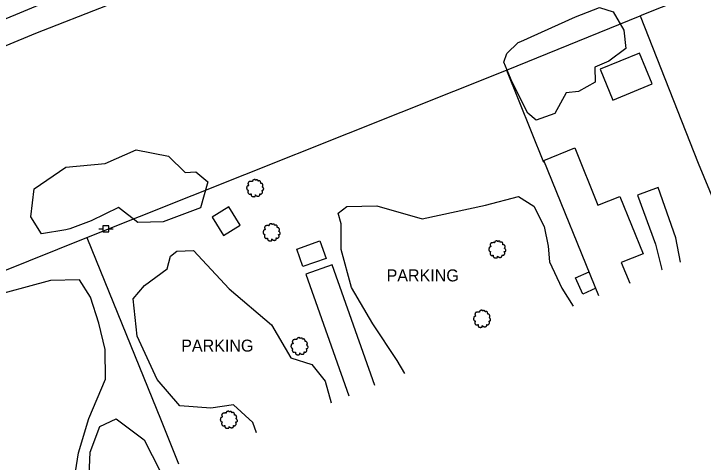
# Model space of a CAD drawing. Extents: x 1901471 to 1963503, y 756461 to 799997.
# Drawn here: x 1933692.8 to 1933980.2, y 774493.7 to 774680.7 of the extents above; entities that cross this region are included whole.
import ezdxf

# ---------------------------------------------------------------- set-up
doc = ezdxf.new("R2010")
doc.units = 0
for name, color, linetype in [('Default', 7, 'Continuous'), ('RD_EX_Bldg', 7, 'Continuous'), ('RD_EX_BldgApp', 7, 'Continuous'), ('RD_EX_Driveway', 7, 'Continuous'), ('RD_EX_Fence_Other', 7, 'Continuous'), ('RD_EX_H2O', 7, 'Continuous'), ('RD_EX_Road', 7, 'Continuous'), ('RD_EX_UT', 7, 'Continuous'), ('RD_EX_VEG', 7, 'Continuous')]:
    doc.layers.add(name, color=color, linetype=linetype)

# ---------------------------------------------------------------- blocks, each defined once
blk = doc.blocks.new('PP')
at = {"layer": 'RD_EX_UT'}
for p, q in [((2.49, 2.51), (-2.51, 2.51)), ((-2.51, 2.51), (-2.51, -2.49)), ((2.49, -2.49), (2.49, 2.51)), ((-5.94, -0.05), (-2.47, -0.05)), ((-2.51, -2.49), (2.49, -2.49)), ((2.42, -0.05), (6.06, -0.05))]:
    blk.add_line(p, q, dxfattribs=at)
blk = doc.blocks.new('T2')
at = {"layer": 'RD_EX_VEG'}
for points in [[(0.05, 7.21), (-0.25, 7.24), (-0.57, 7.14), (-0.82, 7.04), (-1.05, 6.96), (-1.27, 6.86), (-1.57, 6.69), (-1.8, 6.49), (-1.92, 6.24), (-1.97, 6.01), (-2.02, 5.74), (-2.02, 5.56), (-2.15, 5.54), (-2.3, 5.56), (-2.55, 5.64), (-2.8, 5.64), (-3.05, 5.64), (-3.4, 5.61), (-3.75, 5.61), (-4.02, 5.56), (-4.35, 5.51), (-4.72, 5.39), (-5.07, 5.26), (-5.37, 5.01), (-5.62, 4.54), (-5.75, 4.19), (-5.9, 3.94), (-5.75, 3.49), (-5.57, 3.14), (-5.55, 2.94), (-5.47, 2.52), (-5.37, 2.29), (-5.25, 2.09), (-5.32, 2.07), (-5.7, 2.02), (-6, 1.92), (-6.42, 1.69), (-6.64, 1.47), (-6.74, 1.14), (-6.77, 0.79), (-6.87, 0.59), (-6.94, 0.32), (-6.97, 0.24), (-7.02, -0.08), (-6.92, -0.53), (-6.89, -0.88), (-6.77, -1.11), (-6.62, -1.28), (-6.44, -1.53), (-6.05, -1.76), (-5.72, -1.86), (-5.52, -1.88), (-5.7, -2.38), (-5.75, -2.73), (-5.87, -3.13), (-5.87, -3.21), (-5.92, -3.68), (-5.77, -4.01), (-5.7, -4.38), (-5.52, -4.61), (-5.25, -4.91), (-4.92, -5.13), (-4.42, -5.26), (-4.02, -5.23), (-3.45, -5.06), (-3.2, -4.98), (-3.22, -5.16), (-3.2, -5.53), (-3.2, -5.96), (-3.05, -6.28), (-2.95, -6.56), (-2.8, -6.81), (-2.47, -7.03), (-2.07, -7.11), (-1.65, -7.26), (-1.2, -7.33), (-0.7, -7.36), (-0.1, -7.21), (0.18, -7.08), (0.28, -6.91), (0.48, -6.53), (0.43, -6.31), (0.45, -5.71), (0.55, -5.88), (0.73, -6.23), (1.23, -6.53), (1.63, -6.71), (2.1, -6.86), (2.4, -6.93), (2.88, -6.86), (3.25, -6.78), (3.63, -6.66), (3.93, -6.38), (4.1, -6.11), (4.15, -5.83), (4.23, -5.46), (4.28, -5.28)], [(4.28, -5.28), (4.2, -5.11), (4.15, -4.86), (4.23, -4.88), (4.4, -4.93), (4.68, -5.06), (4.9, -5.13), (5.23, -5.11), (5.5, -5.01), (5.95, -4.73), (6.22, -4.26), (6.5, -3.86), (6.57, -3.53), (6.52, -3.31), (6.5, -2.81), (6.3, -2.56), (6.25, -2.43), (6.15, -2.03), (6.22, -1.98), (6.5, -1.93), (6.87, -1.81), (7.15, -1.68), (7.37, -1.51), (7.45, -1.28), (7.42, -0.88), (7.47, -0.48), (7.4, -0.33), (7.3, -0.18), (7.22, 0.02), (7.07, 0.17), (6.97, 0.32), (6.87, 0.42), (6.75, 0.57), (6.57, 0.69), (6.42, 0.74), (6.37, 0.89), (6.52, 1.09), (6.57, 1.19), (6.6, 1.42), (6.82, 1.77), (6.87, 2.17), (6.82, 2.59), (6.77, 2.87), (6.62, 3.14), (6.42, 3.39), (6.3, 3.56), (6.12, 3.69), (5.8, 3.81), (5.55, 3.86), (5.2, 3.86), (5, 3.91), (5.03, 3.96), (5.03, 4.11), (5.03, 4.39), (4.95, 4.84), (4.8, 5.34), (4.8, 5.36), (4.7, 5.61), (4.48, 5.81), (4.3, 5.91), (4.1, 6.04), (3.85, 6.06), (3.55, 6.06), (3.28, 6.01), (3.08, 5.91), (2.9, 5.79), (2.83, 5.94), (2.73, 6.24), (2.68, 6.39), (2.53, 6.56), (2.3, 6.76), (1.85, 6.89), (1.23, 6.81), (0.93, 6.61), (0.78, 6.44), (0.73, 6.56), (0.53, 6.76), (0.43, 6.94), (0.25, 7.06), (0.1, 7.16), (0, 7.21)]]:
    blk.add_spline(points, degree=3, dxfattribs=at)

msp = doc.modelspace()

# ---------------------------------------------------------------- linework, layer by layer
at = {"layer": 'RD_EX_Bldg'}
for points in [[(1933942.45, 774644.73), (1933958.85, 774651.47), (1933953.57, 774664.32), (1933937.17, 774657.58)], [(1933775.48, 774595.96), (1933780.24, 774588.27), (1933787.17, 774592.55), (1933782.42, 774600.25)], [(1933822.94, 774578.71), (1933813.34, 774575.28), (1933810.74, 774582.57), (1933820.33, 774586)]]:
    msp.add_lwpolyline(points, close=True, dxfattribs=at)
for points in [[(1933936.7, 774563.07), (1933913.76, 774619.59), (1933926.59, 774624.79), (1933936.29, 774600.88), (1933945.39, 774604.57), (1933955.1, 774580.64), (1933946.04, 774576.97), (1933949.52, 774568.39)], [(1933843.32, 774525.71), (1933825.56, 774576.02), (1933814.5, 774572.11)], [(1933814.5, 774572.11), (1933832.41, 774521.35)]]:
    msp.add_lwpolyline(points, dxfattribs=at)
at = {"layer": 'RD_EX_BldgApp'}
for points in [[(1933929.97, 774563.76), (1933926.89, 774570.57), (1933932.6, 774573.15)], [(1933935.42, 774566.22), (1933929.97, 774563.76)]]:
    msp.add_lwpolyline(points, dxfattribs=at)
at = {"layer": 'RD_EX_Driveway'}
msp.add_lwpolyline([(1933970.66, 774577.15), (1933968.78, 774587.22), (1933961.39, 774608.29), (1933952.74, 774605.02), (1933960.31, 774584.59), (1933962.99, 774574.08), (1933963.01, 774573.98)], dxfattribs=at)
at = {"layer": 'RD_EX_Fence_Other'}
for points in [[(1936161.34, 775573.05), (1936066.47, 775534.52), (1935952.77, 775489.79), (1935677.39, 775377.42), (1935361.13, 775248.91), (1935226.53, 775195.22), (1935107.41, 775146.45), (1934986.44, 775097.64), (1934881.72, 775055.49), (1934702.55, 774982.89), (1934601.62, 774941.87), (1934486.97, 774895.64), (1934331.65, 774833.79), (1934196.15, 774778), (1934078.48, 774729.46), (1933953.88, 774679.85), (1933978.08, 774618.49), (1933991.58, 774585.83)], [(1932728.73, 774079.47), (1932705.4, 774083.07), (1932674.59, 774086.39), (1932642.66, 774088.93), (1932613.82, 774092.18), (1932569.74, 774096.01), (1932539.68, 774098.34), (1932532.35, 774106.68), (1932579.75, 774125.84), (1932645.8, 774152.95), (1932688.56, 774170.85), (1932874.41, 774244.19), (1933062.28, 774320.49), (1933201.75, 774376.47), (1933337.68, 774431.14), (1933490.53, 774493.36), (1933602.88, 774539.02), (1933723.2, 774587.44), (1933898.21, 774657.28), (1933953.88, 774679.85)], [(1933898.21, 774657.28), (1933913.58, 774618.88)], [(1933723.2, 774587.44), (1933754.23, 774511.07), (1933761.51, 774493.03)]]:
    msp.add_lwpolyline(points, dxfattribs=at)
at = {"layer": 'RD_EX_H2O'}
msp.add_lwpolyline([(1932848.15, 774322.7), (1932859.19, 774324.56), (1932868.13, 774329.82), (1932899.13, 774345.96), (1932965.86, 774373.02), (1933033.01, 774400.03), (1933111.82, 774431.99), (1933176.22, 774457.85), (1933247.83, 774486.85), (1933293.94, 774505.27), (1933317.23, 774513.74), (1933378.2, 774539.83), (1933434.13, 774562.72), (1933480.39, 774581.14), (1933531.98, 774602.71), (1933583.55, 774623.9), (1933638.34, 774646.22), (1933701.91, 774672.58), (1933761.69, 774696.09), (1933819.68, 774717.23), (1933873.64, 774738.32), (1933885.12, 774741.95)], dxfattribs=at)
at = {"layer": 'RD_EX_Road'}
for points in [[(1934034.54, 774817.82), (1933970.25, 774791.69), (1933909.33, 774767.12), (1933857.8, 774746.21), (1933802.39, 774723.74), (1933749.86, 774703.13), (1933703.52, 774684.42), (1933658.64, 774665.9), (1933613.73, 774648.3), (1933566.91, 774629.67), (1933518.38, 774610.08), (1933466.61, 774588.82), (1933422.51, 774570.95), (1933376.51, 774552.33), (1933309.49, 774524.86), (1933259.59, 774504.64), (1933211.73, 774485.46)], [(1933855.85, 774530.71), (1933852.55, 774536.14), (1933842.42, 774551.38), (1933833.63, 774566.55), (1933829.2, 774582.44), (1933829.25, 774593.16), (1933828.02, 774597.58), (1933831.59, 774600.3), (1933844.06, 774600.59), (1933863, 774595.23), (1933889.46, 774600.85), (1933903.14, 774604.58), (1933909.63, 774600.55), (1933913.94, 774591.95), (1933915.51, 774583.74), (1933916.07, 774577.21), (1933921.21, 774566.22), (1933926.03, 774558.75)], [(1933793.9, 774505.97), (1933792.37, 774510.32), (1933784.41, 774517.59), (1933774.97, 774516.17), (1933762, 774517.27), (1933752.55, 774528.18), (1933744.21, 774546.32), (1933742.59, 774561.82), (1933747.3, 774567.36), (1933756.71, 774574.38), (1933758.16, 774579.63), (1933760.7, 774581.68), (1933767.7, 774581.99), (1933782.61, 774565.95), (1933800.21, 774550.97), (1933808.29, 774537.24), (1933817.02, 774534.44), (1933822.56, 774527.48), (1933825.09, 774518.43)], [(1933716.72, 774475.14), (1933716.59, 774477.26), (1933719.79, 774497.59), (1933724.01, 774511.85), (1933731.08, 774528.35), (1933730.91, 774540.71), (1933728.17, 774551.69), (1933724.73, 774562.56), (1933720.14, 774569.79), (1933708.12, 774569.51), (1933680.24, 774562.03), (1933648.6, 774547.63), (1933615.29, 774534.5), (1933586.61, 774524.1), (1933559.26, 774513.74), (1933534.48, 774503.43), (1933498.68, 774488.14), (1933503.75, 774468.29), (1933514.76, 774442.45), (1933522.55, 774425.55)]]:
    msp.add_lwpolyline(points, dxfattribs=at)
at = {"layer": 'RD_EX_VEG'}
for points in [[(1933904.09, 774669.22), (1933919.79, 774676.21), (1933926.99, 774679.44), (1933936.93, 774683.37), (1933942.63, 774681.48), (1933947.05, 774673.89), (1933947.92, 774666.2), (1933940.9, 774661.02), (1933934.97, 774658.4), (1933935.15, 774652.18), (1933928.16, 774648.36), (1933923.06, 774647.77), (1933918.32, 774639.08), (1933910.57, 774636.37), (1933907.04, 774639.34), (1933900.51, 774652.19), (1933897.13, 774660.62), (1933898.37, 774664.21), (1933903.09, 774668.7)], [(1933714.43, 774590.56), (1933704.38, 774588.98), (1933699.84, 774596.08), (1933701.33, 774607.78), (1933714.47, 774616.69), (1933730.82, 774618.32), (1933743.78, 774624.02), (1933757.22, 774621.3), (1933764.18, 774614.54), (1933768.71, 774614.85), (1933773.63, 774610.59), (1933770.67, 774599.85), (1933755.09, 774593.94), (1933744.47, 774593.73), (1933736.42, 774599.99), (1933725.08, 774594.35), (1933716.1, 774591.08)]]:
    msp.add_lwpolyline(points, close=True, dxfattribs=at)
msp.add_lwpolyline([(1933723.8, 774477.96), (1933723.78, 774478.57), (1933724.66, 774497.9), (1933728.6, 774508.62), (1933735.48, 774511.73), (1933747.13, 774502.96), (1933753.87, 774489.98)], dxfattribs=at)

# ---------------------------------------------------------------- block references
at = {"layer": 'Default', "xscale": 0.5039370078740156, "yscale": 0.5039370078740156}
msp.add_blockref('PP', (1933731.21, 774591.05), dxfattribs=at)
at = {"layer": 'RD_EX_VEG', "xscale": 0.4921259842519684, "yscale": 0.4921259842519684}
for p in [(1933793.28, 774608.06), (1933800.16, 774589.62), (1933894.22, 774582.5), (1933887.88, 774553.54), (1933811.77, 774542.1), (1933782.32, 774511.44)]:
    msp.add_blockref('T2', p, dxfattribs=at)

# ---------------------------------------------------------------- texts
at = {"layer": 'RD_EX_Road'}
for p in [(1933848.19, 774569.11), (1933762.58, 774539.82)]:
    msp.add_text('PARKING', height=5, dxfattribs=at).set_placement(p)

doc.saveas('drawing.dxf')
